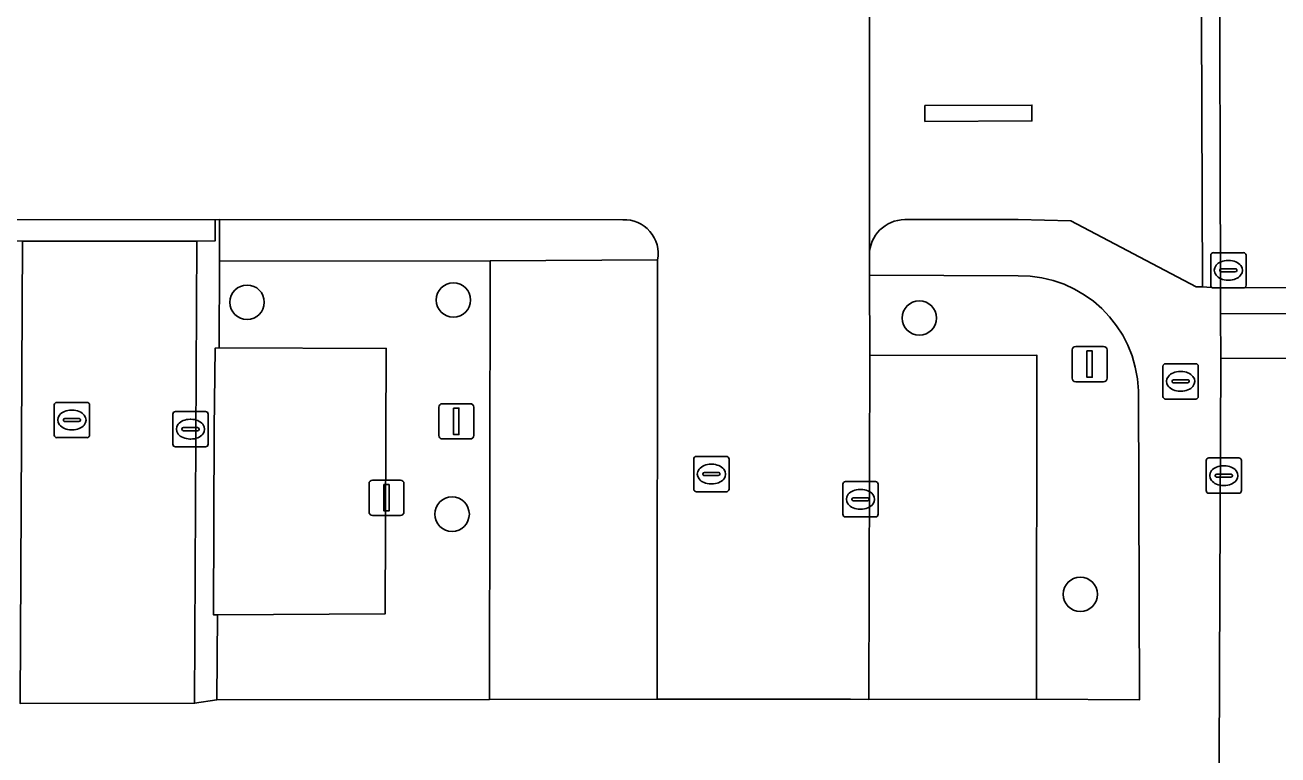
# Model space of a CAD drawing. Extents: x 161477 to 163040, y 383680 to 384871.
# Drawn here: x 161774.1 to 161809.61, y 384358.89 to 384379.58 of the extents above; entities that cross this region are included whole.
import ezdxf

# ---------------------------------------------------------------- set-up
doc = ezdxf.new("R2010")
doc.units = 0
for name, color, linetype in [('IMGEO_Afsluitpaal', 7, 'Continuous'), ('IMGEO_Boom', 7, 'Continuous'), ('IMGEO_Brandkraan', 7, 'Continuous'), ('IMGEO_Groenvoorziening', 7, 'Continuous'), ('IMGEO_Kolk', 7, 'Continuous'), ('IMGEO_Lichtmast', 7, 'Continuous'), ('IMGEO_Parkeervlak_open', 7, 'Continuous'), ('IMGEO_Rijbaan_lokaal_open', 7, 'Continuous'), ('IMGEO_Verkeerseiland_open', 7, 'Continuous'), ('IMGEO_Voetpad_open', 7, 'Continuous')]:
    doc.layers.add(name, color=color, linetype=linetype)

msp = doc.modelspace()

# ---------------------------------------------------------------- linework, layer by layer
at = {"layer": 'IMGEO_Afsluitpaal'}
for p, q in [((161803.875, 384370.47), (161804.665, 384370.47)), ((161804.665, 384370.47), (161803.875, 384370.47)), ((161803.775, 384369.57), (161803.775, 384370.37)), ((161803.775, 384370.37), (161803.775, 384369.57)), ((161804.765, 384370.37), (161804.765, 384369.57)), ((161804.765, 384369.57), (161804.765, 384370.37)), ((161804.665, 384369.47), (161803.875, 384369.47)), ((161803.875, 384369.47), (161804.665, 384369.47)), ((161783.845, 384365.78), (161783.845, 384366.58)), ((161783.845, 384366.58), (161783.845, 384365.78)), ((161783.945, 384366.68), (161784.735, 384366.68)), ((161784.735, 384366.68), (161783.945, 384366.68)), ((161784.835, 384366.58), (161784.835, 384365.78)), ((161784.835, 384365.78), (161784.835, 384366.58)), ((161784.735, 384365.68), (161783.945, 384365.68)), ((161783.945, 384365.68), (161784.735, 384365.68))]:
    msp.add_line(p, q, dxfattribs=at)
for points in [[(161804.195, 384370.345), (161804.345, 384370.345), (161804.345, 384369.595), (161804.195, 384369.595), (161804.195, 384370.345)], [(161784.265, 384366.555), (161784.415, 384366.555), (161784.415, 384365.805), (161784.265, 384365.805), (161784.265, 384366.555)]]:
    msp.add_lwpolyline(points, dxfattribs=at)
for centre, start, end in [((161803.875, 384370.37), 90, 180), ((161803.875, 384370.37), 90, 180), ((161804.665, 384370.37), 0, 90), ((161804.665, 384370.37), 360, 90), ((161803.875, 384369.57), 180, 270), ((161803.875, 384369.57), 180, 270), ((161804.665, 384369.57), 270, 0), ((161804.665, 384369.57), 270, 0), ((161783.945, 384366.58), 90, 180), ((161783.945, 384366.58), 90, 180), ((161784.735, 384366.58), 0, 90), ((161784.735, 384366.58), 360, 90), ((161783.945, 384365.78), 180, 270), ((161783.945, 384365.78), 180, 270), ((161784.735, 384365.78), 270, 0), ((161784.735, 384365.78), 270, 0)]:
    msp.add_arc(centre, 0.1, start, end, dxfattribs=at)
at = {"layer": 'IMGEO_Boom'}
for centre in [(161780.388, 384371.722), (161786.236, 384371.787), (161799.443, 384371.276), (161786.199, 384365.715), (161804.006, 384363.442)]:
    msp.add_circle(centre, 0.489, dxfattribs=at)
at = {"layer": 'IMGEO_Brandkraan'}
for p, q in [((161806.349, 384369.054), (161806.349, 384369.906)), ((161806.424, 384369.98), (161807.276, 384369.98)), ((161806.837, 384369.76), (161806.862, 384369.76)), ((161807.35, 384369.906), (161807.35, 384369.054)), ((161806.608, 384369.474), (161806.608, 384369.486)), ((161807.046, 384369.437), (161806.648, 384369.437)), ((161806.651, 384369.523), (161807.049, 384369.523)), ((161807.092, 384369.486), (161807.092, 384369.474)), ((161806.86, 384369.2), (161806.835, 384369.2)), ((161807.276, 384368.98), (161806.424, 384368.98))]:
    msp.add_line(p, q, dxfattribs=at)
for points in [[(161806.349, 384369.054), (161806.349, 384369.906)], [(161806.424, 384369.98), (161807.276, 384369.98)], [(161807.35, 384369.906), (161807.35, 384369.054)], [(161807.276, 384368.98), (161806.424, 384368.98)]]:
    msp.add_lwpolyline(points, dxfattribs=at)
for centre, radius, start, end in [((161806.426, 384369.904), 0.0765, 91.552, 178.448), ((161806.426, 384369.904), 0.0765, 91.552, 178.448), ((161807.274, 384369.904), 0.0765, 1.552, 88.448), ((161807.274, 384369.904), 0.0765, 1.552, 88.448), ((161806.648, 384369.483), 0.0403, 85.8775, 175.7526), ((161806.645, 384369.473), 0.0366, 178.938, 274.7102), ((161807.049, 384369.48), 0.043, 264.8664, 352.4533), ((161807.053, 384369.485), 0.0386, 1.7309, 96.639), ((161806.426, 384369.056), 0.0765, 181.552, 268.448), ((161806.426, 384369.056), 0.0765, 181.552, 268.448), ((161807.274, 384369.056), 0.0765, 271.552, 358.448), ((161807.274, 384369.056), 0.0765, 271.552, 358.448)]:
    msp.add_arc(centre, radius, start, end, dxfattribs=at)
for centre, major_axis, ratio, start_param, end_param in [((161806.836, 384369.48), (-0.387, 0.002), 0.722429, 4.712389, 7.853982), ((161806.861, 384369.48), (-0.39, 0.002), 0.717154, 1.570796, 4.712389)]:
    msp.add_ellipse(centre, major_axis=major_axis, ratio=ratio, start_param=start_param, end_param=end_param, dxfattribs=at)
at = {"layer": 'IMGEO_Groenvoorziening'}
msp.add_lwpolyline([(161779.532, 384360.451), (161787.256, 384360.461), (161787.282, 384372.897), (161779.609, 384372.884), (161779.598, 384370.43), (161784.334, 384370.415), (161784.305, 384362.889), (161779.546, 384362.856)], close=True, dxfattribs=at)
msp.add_lwpolyline([(161802.246, 384372.47), (161798.032, 384372.49), (161798.037, 384370.218), (161802.772, 384370.226), (161802.767, 384360.467), (161805.682, 384360.45), (161805.652, 384369.216)], dxfattribs=at)
msp.add_arc((161802.298, 384369.115), 3.356, 1.7291, 90.8857, dxfattribs=at)
at = {"layer": 'IMGEO_Kolk'}
for p, q in [((161807.702, 384372.203), (161807.702, 384373.055)), ((161807.777, 384373.129), (161808.629, 384373.129)), ((161808.19, 384372.909), (161808.215, 384372.909)), ((161808.703, 384373.055), (161808.703, 384372.203)), ((161807.961, 384372.623), (161807.961, 384372.635)), ((161808.399, 384372.586), (161808.001, 384372.586)), ((161808.004, 384372.672), (161808.402, 384372.672)), ((161808.445, 384372.635), (161808.445, 384372.623)), ((161808.213, 384372.349), (161808.188, 384372.349)), ((161808.629, 384372.129), (161807.777, 384372.129)), ((161774.922, 384367.958), (161774.922, 384368.81)), ((161774.997, 384368.884), (161775.849, 384368.884)), ((161775.41, 384368.664), (161775.435, 384368.664)), ((161775.923, 384368.81), (161775.923, 384367.958)), ((161775.181, 384368.378), (161775.181, 384368.39)), ((161775.619, 384368.341), (161775.221, 384368.341)), ((161775.224, 384368.427), (161775.622, 384368.427)), ((161775.665, 384368.39), (161775.665, 384368.378)), ((161778.283, 384367.699), (161778.283, 384368.551)), ((161778.358, 384368.625), (161779.21, 384368.625)), ((161778.771, 384368.405), (161778.796, 384368.405)), ((161779.284, 384368.551), (161779.284, 384367.699)), ((161775.433, 384368.104), (161775.408, 384368.104)), ((161778.542, 384368.119), (161778.542, 384368.131)), ((161778.98, 384368.082), (161778.582, 384368.082)), ((161778.585, 384368.168), (161778.983, 384368.168)), ((161779.026, 384368.131), (161779.026, 384368.119)), ((161775.849, 384367.884), (161774.997, 384367.884)), ((161779.21, 384367.625), (161778.358, 384367.625)), ((161778.794, 384367.845), (161778.769, 384367.845)), ((161793.049, 384366.425), (161793.049, 384367.277)), ((161793.124, 384367.351), (161793.976, 384367.351)), ((161794.05, 384367.277), (161794.05, 384366.425)), ((161807.573, 384366.382), (161807.573, 384367.234)), ((161807.648, 384367.308), (161808.5, 384367.308)), ((161808.574, 384367.234), (161808.574, 384366.382)), ((161793.351, 384366.894), (161793.749, 384366.894)), ((161793.537, 384367.131), (161793.562, 384367.131)), ((161808.061, 384367.088), (161808.086, 384367.088)), ((161793.308, 384366.845), (161793.308, 384366.857)), ((161793.746, 384366.808), (161793.348, 384366.808)), ((161793.56, 384366.571), (161793.535, 384366.571)), ((161793.792, 384366.857), (161793.792, 384366.845)), ((161797.274, 384365.711), (161797.274, 384366.563)), ((161797.349, 384366.637), (161798.201, 384366.637)), ((161798.275, 384366.563), (161798.275, 384365.711)), ((161807.832, 384366.802), (161807.832, 384366.814)), ((161808.27, 384366.765), (161807.872, 384366.765)), ((161807.875, 384366.851), (161808.273, 384366.851)), ((161808.084, 384366.528), (161808.059, 384366.528)), ((161808.316, 384366.814), (161808.316, 384366.802)), ((161793.976, 384366.351), (161793.124, 384366.351)), ((161797.576, 384366.18), (161797.974, 384366.18)), ((161797.762, 384366.417), (161797.787, 384366.417)), ((161808.5, 384366.308), (161807.648, 384366.308)), ((161797.533, 384366.131), (161797.533, 384366.143)), ((161797.971, 384366.094), (161797.573, 384366.094)), ((161797.785, 384365.857), (161797.76, 384365.857)), ((161798.017, 384366.143), (161798.017, 384366.131)), ((161798.201, 384365.637), (161797.349, 384365.637))]:
    msp.add_line(p, q, dxfattribs=at)
for points in [[(161807.702, 384372.203), (161807.702, 384373.055)], [(161807.777, 384373.129), (161808.629, 384373.129)], [(161808.703, 384373.055), (161808.703, 384372.203)], [(161808.629, 384372.129), (161807.777, 384372.129)], [(161774.922, 384367.958), (161774.922, 384368.81)], [(161774.997, 384368.884), (161775.849, 384368.884)], [(161775.923, 384368.81), (161775.923, 384367.958)], [(161778.283, 384367.699), (161778.283, 384368.551)], [(161778.358, 384368.625), (161779.21, 384368.625)], [(161779.284, 384368.551), (161779.284, 384367.699)], [(161775.849, 384367.884), (161774.997, 384367.884)], [(161779.21, 384367.625), (161778.358, 384367.625)], [(161793.049, 384366.425), (161793.049, 384367.277)], [(161793.124, 384367.351), (161793.976, 384367.351)], [(161794.05, 384367.277), (161794.05, 384366.425)], [(161807.573, 384366.382), (161807.573, 384367.234)], [(161807.648, 384367.308), (161808.5, 384367.308)], [(161808.574, 384367.234), (161808.574, 384366.382)], [(161797.274, 384365.711), (161797.274, 384366.563)], [(161797.349, 384366.637), (161798.201, 384366.637)], [(161798.275, 384366.563), (161798.275, 384365.711)], [(161793.976, 384366.351), (161793.124, 384366.351)], [(161808.5, 384366.308), (161807.648, 384366.308)], [(161798.201, 384365.637), (161797.349, 384365.637)]]:
    msp.add_lwpolyline(points, dxfattribs=at)
for centre, radius, start, end in [((161807.779, 384373.053), 0.0765, 91.552, 178.448), ((161807.779, 384373.053), 0.0765, 91.552, 178.448), ((161808.627, 384373.053), 0.0765, 1.552, 88.448), ((161808.627, 384373.053), 0.0765, 1.552, 88.448), ((161808.001, 384372.632), 0.0403, 85.8775, 175.7526), ((161807.998, 384372.622), 0.0366, 178.938, 274.7102), ((161808.402, 384372.629), 0.043, 264.8664, 352.4533), ((161808.406, 384372.634), 0.0386, 1.7309, 96.639), ((161807.779, 384372.205), 0.0765, 181.552, 268.448), ((161807.779, 384372.205), 0.0765, 181.552, 268.448), ((161808.627, 384372.205), 0.0765, 271.552, 358.448), ((161808.627, 384372.205), 0.0765, 271.552, 358.448), ((161774.999, 384368.808), 0.0765, 91.552, 178.448), ((161774.999, 384368.808), 0.0765, 91.552, 178.448), ((161775.847, 384368.808), 0.0765, 1.552, 88.448), ((161775.847, 384368.808), 0.0765, 1.552, 88.448), ((161775.221, 384368.387), 0.0403, 85.8775, 175.7526), ((161775.218, 384368.377), 0.0366, 178.938, 274.7102), ((161775.622, 384368.384), 0.043, 264.8664, 352.4533), ((161775.626, 384368.389), 0.0386, 1.7309, 96.639), ((161778.36, 384368.549), 0.0765, 91.552, 178.448), ((161778.36, 384368.549), 0.0765, 91.552, 178.448), ((161779.208, 384368.549), 0.0765, 1.552, 88.448), ((161779.208, 384368.549), 0.0765, 1.552, 88.448), ((161774.999, 384367.96), 0.0765, 181.552, 268.448), ((161774.999, 384367.96), 0.0765, 181.552, 268.448), ((161775.847, 384367.96), 0.0765, 271.552, 358.448), ((161775.847, 384367.96), 0.0765, 271.552, 358.448), ((161778.582, 384368.128), 0.0403, 85.8775, 175.7526), ((161778.579, 384368.118), 0.0366, 178.938, 274.7102), ((161778.983, 384368.125), 0.043, 264.8664, 352.4533), ((161778.987, 384368.13), 0.0386, 1.7309, 96.639), ((161778.36, 384367.701), 0.0765, 181.552, 268.448), ((161778.36, 384367.701), 0.0765, 181.552, 268.448), ((161779.208, 384367.701), 0.0765, 271.552, 358.448), ((161779.208, 384367.701), 0.0765, 271.552, 358.448), ((161793.126, 384367.275), 0.0765, 91.552, 178.448), ((161793.126, 384367.275), 0.0765, 91.552, 178.448), ((161793.974, 384367.275), 0.0765, 1.552, 88.448), ((161793.974, 384367.275), 0.0765, 1.552, 88.448), ((161807.65, 384367.232), 0.0765, 91.552, 178.448), ((161807.65, 384367.232), 0.0765, 91.552, 178.448), ((161808.498, 384367.232), 0.0765, 1.552, 88.448), ((161808.498, 384367.232), 0.0765, 1.552, 88.448), ((161793.348, 384366.854), 0.0403, 85.8775, 175.7526), ((161793.753, 384366.856), 0.0386, 1.7309, 96.639), ((161793.345, 384366.844), 0.0366, 178.938, 274.7102), ((161793.749, 384366.851), 0.043, 264.8664, 352.4533), ((161797.351, 384366.561), 0.0765, 91.552, 178.448), ((161797.351, 384366.561), 0.0765, 91.552, 178.448), ((161798.199, 384366.561), 0.0765, 1.552, 88.448), ((161798.199, 384366.561), 0.0765, 1.552, 88.448), ((161807.872, 384366.811), 0.0403, 85.8775, 175.7526), ((161807.869, 384366.801), 0.0366, 178.938, 274.7102), ((161808.273, 384366.808), 0.043, 264.8664, 352.4533), ((161808.277, 384366.813), 0.0386, 1.7309, 96.639), ((161793.126, 384366.427), 0.0765, 181.552, 268.448), ((161793.126, 384366.427), 0.0765, 181.552, 268.448), ((161793.974, 384366.427), 0.0765, 271.552, 358.448), ((161793.974, 384366.427), 0.0765, 271.552, 358.448), ((161797.573, 384366.14), 0.0403, 85.8775, 175.7526), ((161797.978, 384366.142), 0.0386, 1.7309, 96.639), ((161807.65, 384366.384), 0.0765, 181.552, 268.448), ((161807.65, 384366.384), 0.0765, 181.552, 268.448), ((161808.498, 384366.384), 0.0765, 271.552, 358.448), ((161808.498, 384366.384), 0.0765, 271.552, 358.448), ((161797.57, 384366.13), 0.0366, 178.938, 274.7102), ((161797.974, 384366.137), 0.043, 264.8664, 352.4533), ((161797.351, 384365.713), 0.0765, 181.552, 268.448), ((161797.351, 384365.713), 0.0765, 181.552, 268.448), ((161798.199, 384365.713), 0.0765, 271.552, 358.448), ((161798.199, 384365.713), 0.0765, 271.552, 358.448)]:
    msp.add_arc(centre, radius, start, end, dxfattribs=at)
for centre, major_axis, ratio, start_param, end_param in [((161808.189, 384372.629), (-0.387, 0.002), 0.722429, 4.712389, 7.853982), ((161808.214, 384372.629), (-0.39, 0.002), 0.717154, 1.570796, 4.712389), ((161775.409, 384368.384), (-0.387, 0.002), 0.722429, 4.712389, 7.853982), ((161775.434, 384368.384), (-0.39, 0.002), 0.717154, 1.570796, 4.712389), ((161778.77, 384368.125), (-0.387, 0.002), 0.722429, 4.712389, 7.853982), ((161778.795, 384368.125), (-0.39, 0.002), 0.717154, 1.570796, 4.712389), ((161793.536, 384366.851), (-0.387, 0.002), 0.722429, 4.712389, 7.853982), ((161793.561, 384366.851), (-0.39, 0.002), 0.717154, 1.570796, 4.712389), ((161808.06, 384366.808), (-0.387, 0.002), 0.722429, 4.712389, 7.853982), ((161808.085, 384366.808), (-0.39, 0.002), 0.717154, 1.570796, 4.712389), ((161797.761, 384366.137), (-0.387, 0.002), 0.722429, 4.712389, 7.853982), ((161797.786, 384366.137), (-0.39, 0.002), 0.717154, 1.570796, 4.712389)]:
    msp.add_ellipse(centre, major_axis=major_axis, ratio=ratio, start_param=start_param, end_param=end_param, dxfattribs=at)
at = {"layer": 'IMGEO_Lichtmast'}
for p, q in [((161785.823, 384367.947), (161785.823, 384368.747)), ((161785.823, 384368.747), (161785.823, 384367.947)), ((161785.923, 384368.847), (161786.713, 384368.847)), ((161786.713, 384368.847), (161785.923, 384368.847)), ((161786.813, 384368.747), (161786.813, 384367.947)), ((161786.813, 384367.947), (161786.813, 384368.747)), ((161786.713, 384367.847), (161785.923, 384367.847)), ((161785.923, 384367.847), (161786.713, 384367.847))]:
    msp.add_line(p, q, dxfattribs=at)
msp.add_lwpolyline([(161786.243, 384368.722), (161786.393, 384368.722), (161786.393, 384367.972), (161786.243, 384367.972), (161786.243, 384368.722)], dxfattribs=at)
for centre, start, end in [((161785.923, 384368.747), 90, 180), ((161785.923, 384368.747), 90, 180), ((161786.713, 384368.747), 0, 90), ((161786.713, 384368.747), 360, 90), ((161785.923, 384367.947), 180, 270), ((161785.923, 384367.947), 180, 270), ((161786.713, 384367.947), 270, 0), ((161786.713, 384367.947), 270, 0)]:
    msp.add_arc(centre, 0.1, start, end, dxfattribs=at)
at = {"layer": 'IMGEO_Parkeervlak_open'}
for points in [[(161787.282, 384372.897), (161787.256, 384360.461), (161792.011, 384360.467), (161792.026, 384372.925)], [(161779.485, 384370.425), (161779.458, 384368.139), (161779.437, 384362.857), (161779.546, 384362.856), (161784.305, 384362.889), (161784.334, 384370.415), (161779.598, 384370.43)], [(161798.037, 384370.218), (161798.013, 384360.463), (161802.767, 384360.467), (161802.772, 384370.226)]]:
    msp.add_lwpolyline(points, close=True, dxfattribs=at)
at = {"layer": 'IMGEO_Rijbaan_lokaal_open'}
for points in [[(161807.986, 384389.164), (161807.967, 384386.159), (161807.953, 384382.43), (161807.983, 384372.238), (161807.983, 384372.135), (161814.368, 384372.145), (161818.41, 384372.152), (161844.332, 384372.085), (161861.126, 384372.071), (161865.791, 384372.068), (161865.845, 384382.002), (161864.089, 384382.01), (161859.71, 384382.026), (161858.115, 384382.027), (161834.388, 384382.049), (161828.143, 384382.055), (161827.142, 384382.092)], [(161799.032, 384374.065), (161802.244, 384374.069), (161803.734, 384374.028), (161807.29, 384372.156), (161807.474, 384372.16), (161807.436, 384382.25)], [(161798.044, 384380.888), (161798.032, 384380.054), (161798.028, 384373.068)], [(161792.026, 384372.925), (161792.011, 384360.467), (161797.491, 384360.468), (161798.013, 384360.463), (161798.037, 384370.218), (161798.032, 384372.49), (161798.028, 384373.068), (161798.032, 384380.054)], [(161762.017, 384374.068), (161773.391, 384374.071), (161773.496, 384374.073), (161779.483, 384374.06), (161779.604, 384374.065), (161791.039, 384374.063)], [(161814.06, 384323.352), (161814.035, 384329.719), (161814.102, 384340.861), (161814.121, 384351.376), (161814.162, 384359.441), (161814.131, 384370.138), (161807.989, 384370.133), (161807.949, 384361.27), (161807.917, 384350.655), (161807.908, 384348.04), (161807.911, 384343.752), (161807.912, 384342.77), (161807.864, 384334.408), (161807.877, 384324.354)]]:
    msp.add_lwpolyline(points, dxfattribs=at)
for points in [[(161807.953, 384382.43), (161807.444, 384382.443), (161807.436, 384382.25), (161807.474, 384372.16), (161807.846, 384372.135), (161807.983, 384372.135), (161807.983, 384372.238)], [(161799.601, 384376.849), (161799.599, 384377.299), (161802.634, 384377.313), (161802.636, 384376.863)], [(161779.483, 384374.06), (161773.496, 384374.073), (161773.488, 384373.462), (161774.021, 384373.459), (161778.962, 384373.454), (161779.481, 384373.46)], [(161779.609, 384372.884), (161779.604, 384374.065), (161779.483, 384374.06), (161779.481, 384373.46), (161778.962, 384373.454), (161778.902, 384360.353), (161779.532, 384360.451), (161779.546, 384362.856), (161779.437, 384362.857), (161779.458, 384368.139), (161779.485, 384370.425), (161779.598, 384370.43)], [(161778.962, 384373.454), (161774.021, 384373.459), (161773.953, 384360.347), (161778.902, 384360.353)]]:
    msp.add_lwpolyline(points, close=True, dxfattribs=at)
for centre, radius, start, end in [((161791.08, 384373.101), 0.962, 349.434, 92.4369), ((161799.033, 384373.059), 1.006, 90.0854, 179.5138)]:
    msp.add_arc(centre, radius, start, end, dxfattribs=at)
at = {"layer": 'IMGEO_Verkeerseiland_open'}
msp.add_lwpolyline([(161802.634, 384377.313), (161799.599, 384377.299), (161799.601, 384376.849), (161802.636, 384376.863)], close=True, dxfattribs=at)
at = {"layer": 'IMGEO_Voetpad_open'}
for points in [[(161791.039, 384374.063), (161779.604, 384374.065), (161779.609, 384372.884), (161787.282, 384372.897), (161792.026, 384372.925)], [(161807.949, 384361.27), (161807.989, 384370.133), (161807.978, 384371.397), (161807.983, 384372.135), (161807.846, 384372.135), (161807.474, 384372.16), (161807.29, 384372.156), (161803.734, 384374.028), (161802.244, 384374.069), (161799.032, 384374.065)], [(161798.028, 384373.068), (161798.032, 384372.49), (161802.246, 384372.47)], [(161814.335, 384371.427), (161807.978, 384371.397), (161807.989, 384370.133), (161814.131, 384370.138)], [(161805.652, 384369.216), (161805.682, 384360.45), (161802.767, 384360.467), (161798.013, 384360.463), (161797.491, 384360.468), (161792.011, 384360.467), (161787.256, 384360.461), (161779.532, 384360.451), (161778.902, 384360.353), (161773.953, 384360.347)], [(161773.84, 384358.34), (161779.039, 384358.343), (161779.047, 384357.865), (161804.093, 384357.867), (161804.019, 384350.818), (161804.029, 384350.634), (161804.13, 384350.676), (161807.917, 384350.655), (161807.949, 384361.27)]]:
    msp.add_lwpolyline(points, dxfattribs=at)
msp.add_lwpolyline([(161814.361, 384371.982), (161814.368, 384372.145), (161807.983, 384372.135), (161807.978, 384371.397), (161814.335, 384371.427)], close=True, dxfattribs=at)
for centre, radius, start, end in [((161791.08, 384373.101), 0.962, 349.434, 92.4369), ((161799.033, 384373.059), 1.006, 90.0854, 179.5138), ((161802.298, 384369.115), 3.356, 1.7291, 90.8857)]:
    msp.add_arc(centre, radius, start, end, dxfattribs=at)

doc.saveas('drawing.dxf')
